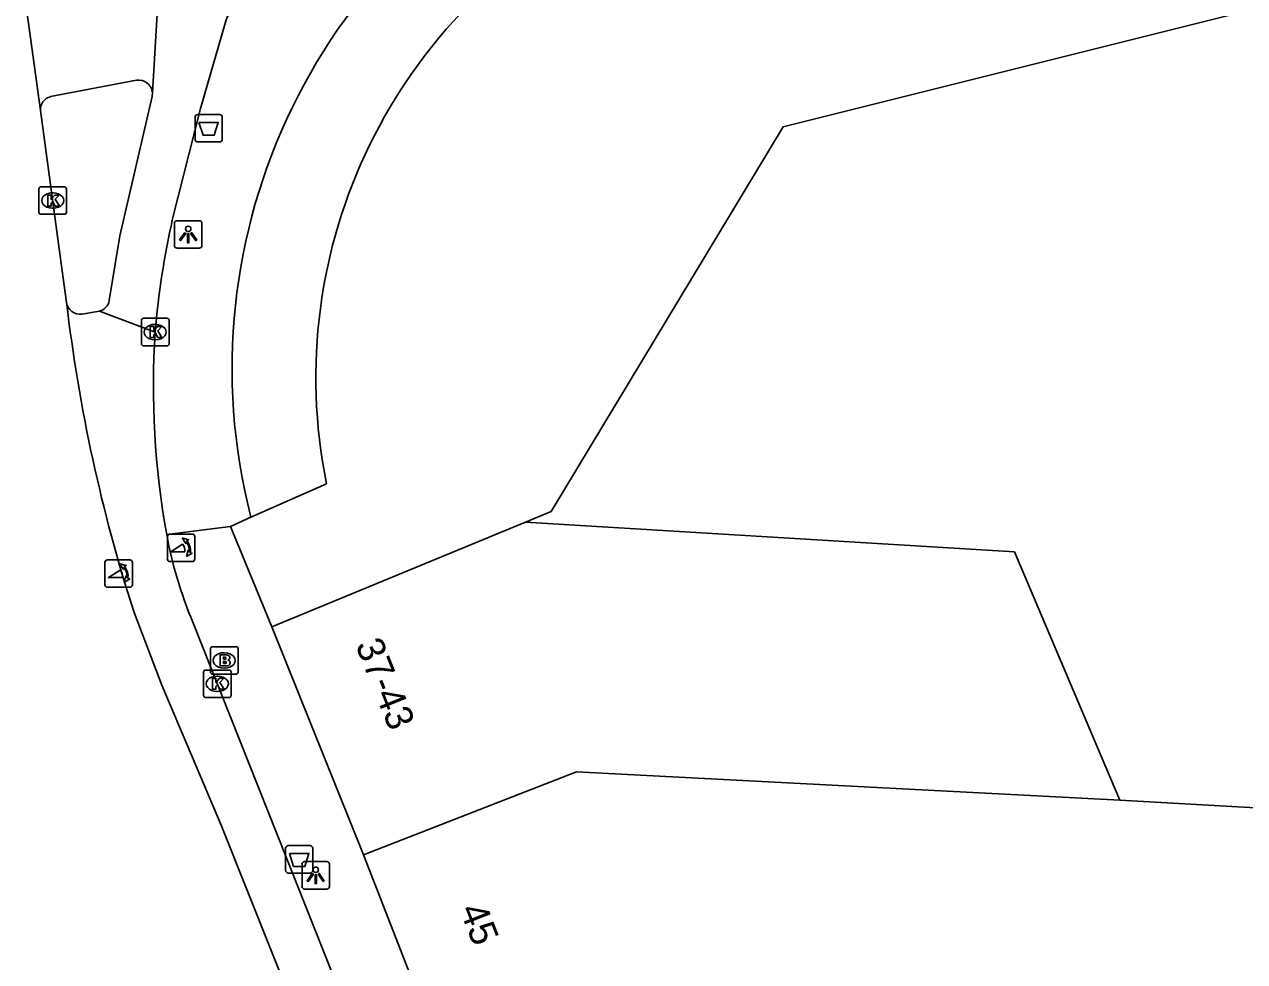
# Model space of a CAD drawing. Extents: x 160861 to 161308, y 384024 to 384878.
# Drawn here: x 160869.07 to 160913.39, y 384793.33 to 384827.37 of the extents above; entities that cross this region are included whole.
import ezdxf

# ---------------------------------------------------------------- set-up
doc = ezdxf.new("R2010")
doc.units = 0
for name, color, linetype in [('IMGEO_Afvalbak', 7, 'Continuous'), ('IMGEO_Brandkraan', 7, 'Continuous'), ('IMGEO_Fietspad_gesloten', 7, 'Continuous'), ('IMGEO_Kolk', 7, 'Continuous'), ('IMGEO_Lichtpunt', 7, 'Continuous'), ('IMGEO_Pand', 7, 'Continuous'), ('IMGEO_Pand_nummerreeks', 7, 'Continuous'), ('IMGEO_Pand_overbouw', 7, 'Continuous'), ('IMGEO_Poller', 7, 'Continuous'), ('IMGEO_Rijbaan_lokaal_gesloten', 7, 'Continuous'), ('IMGEO_Voetpad_open', 7, 'Continuous')]:
    doc.layers.add(name, color=color, linetype=linetype)

msp = doc.modelspace()

# ---------------------------------------------------------------- linework, layer by layer
at = {"layer": 'IMGEO_Afvalbak'}
for p, q in [((160875.366, 384824.102), (160876.156, 384824.102)), ((160876.156, 384824.102), (160875.366, 384824.102)), ((160875.266, 384823.202), (160875.266, 384824.002)), ((160875.266, 384824.002), (160875.266, 384823.202)), ((160876.256, 384824.002), (160876.256, 384823.202)), ((160876.256, 384823.202), (160876.256, 384824.002)), ((160876.156, 384823.102), (160875.366, 384823.102)), ((160875.366, 384823.102), (160876.156, 384823.102)), ((160878.655, 384797.544), (160879.445, 384797.544)), ((160879.445, 384797.544), (160878.655, 384797.544)), ((160878.555, 384796.644), (160878.555, 384797.444)), ((160878.555, 384797.444), (160878.555, 384796.644)), ((160879.545, 384797.444), (160879.545, 384796.644)), ((160879.545, 384796.644), (160879.545, 384797.444)), ((160879.445, 384796.544), (160878.655, 384796.544)), ((160878.655, 384796.544), (160879.445, 384796.544))]:
    msp.add_line(p, q, dxfattribs=at)
for points in [[(160875.409, 384823.816), (160876.113, 384823.816), (160875.964, 384823.346), (160875.558, 384823.346), (160875.409, 384823.816)], [(160878.698, 384797.258), (160879.402, 384797.258), (160879.253, 384796.788), (160878.847, 384796.788), (160878.698, 384797.258)]]:
    msp.add_lwpolyline(points, dxfattribs=at)
for centre, start, end in [((160875.366, 384824.002), 90, 180), ((160875.366, 384824.002), 90, 180), ((160876.156, 384824.002), 0, 90), ((160876.156, 384824.002), 360, 90), ((160875.366, 384823.202), 180, 270), ((160875.366, 384823.202), 180, 270), ((160876.156, 384823.202), 270, 0), ((160876.156, 384823.202), 270, 0), ((160878.655, 384797.444), 90, 180), ((160878.655, 384797.444), 90, 180), ((160879.445, 384797.444), 0, 90), ((160879.445, 384797.444), 360, 90), ((160878.655, 384796.644), 180, 270), ((160878.655, 384796.644), 180, 270), ((160879.445, 384796.644), 270, 0), ((160879.445, 384796.644), 270, 0)]:
    msp.add_arc(centre, 0.1, start, end, dxfattribs=at)
at = {"layer": 'IMGEO_Brandkraan'}
for p, q in [((160875.827, 384803.842), (160875.827, 384804.694)), ((160875.902, 384804.768), (160876.754, 384804.768)), ((160876.828, 384804.694), (160876.828, 384803.842)), ((160876.315, 384804.548), (160876.34, 384804.548)), ((160876.754, 384803.768), (160875.902, 384803.768)), ((160876.338, 384803.988), (160876.313, 384803.988))]:
    msp.add_line(p, q, dxfattribs=at)
for points in [[(160875.827, 384803.842), (160875.827, 384804.694)], [(160875.902, 384804.768), (160876.754, 384804.768)], [(160876.828, 384804.694), (160876.828, 384803.842)], [(160876.175, 384804.468), (160876.175, 384804.068), (160876.388, 384804.068)], [(160876.406, 384804.468), (160876.175, 384804.468)], [(160876.354, 384804.387), (160876.3, 384804.387), (160876.3, 384804.311)], [(160876.3, 384804.311), (160876.353, 384804.311)], [(160876.362, 384804.235), (160876.3, 384804.235), (160876.3, 384804.154)], [(160876.3, 384804.154), (160876.362, 384804.154)], [(160876.754, 384803.768), (160875.902, 384803.768)]]:
    msp.add_lwpolyline(points, dxfattribs=at)
for centre, radius, start, end in [((160875.904, 384804.692), 0.0765, 91.552, 178.448), ((160875.904, 384804.692), 0.0765, 91.552, 178.448), ((160876.752, 384804.692), 0.0765, 1.552, 88.448), ((160876.752, 384804.692), 0.0765, 1.552, 88.448), ((160876.355, 384804.349), 0.0379, 267.8285, 90.9355), ((160876.363, 384804.194), 0.0404, 269.8759, 90.5077), ((160876.41, 384804.323), 0.145, 59.4692, 91.5367), ((160876.435, 384804.37), 0.0922, 285.5137, 58.1501), ((160876.44, 384804.178), 0.105, 301.3115, 78.989), ((160875.904, 384803.844), 0.0765, 181.552, 268.448), ((160875.904, 384803.844), 0.0765, 181.552, 268.448), ((160876.394, 384804.319), 0.251, 268.6676, 293.5347), ((160876.752, 384803.844), 0.0765, 271.552, 358.448), ((160876.752, 384803.844), 0.0765, 271.552, 358.448)]:
    msp.add_arc(centre, radius, start, end, dxfattribs=at)
for centre, major_axis, ratio, start_param, end_param in [((160876.314, 384804.268), (-0.387, 0.002), 0.722429, 4.712389, 7.853982), ((160876.339, 384804.268), (-0.39, 0.002), 0.717154, 1.570796, 4.712389)]:
    msp.add_ellipse(centre, major_axis=major_axis, ratio=ratio, start_param=start_param, end_param=end_param, dxfattribs=at)
at = {"layer": 'IMGEO_Fietspad_gesloten'}
for points in [[(160874.452, 384820.308), (160875.469, 384824.323), (160876.402, 384827.545), (160877.365, 384829.915)], [(160873.973, 384829.208), (160873.718, 384824.889)], [(160873.718, 384824.889), (160873.71, 384824.753), (160872.53, 384819.687), (160872.154, 384817.34)]]:
    msp.add_lwpolyline(points, dxfattribs=at)
for centre, radius, start, end in [((160903.064, 384813.82), 29.339, 167.224, 175.3549), ((160871.663, 384817.437), 0.5, 285.3668, 348.7955)]:
    msp.add_arc(centre, radius, start, end, dxfattribs=at)
at = {"layer": 'IMGEO_Kolk'}
for p, q in [((160869.672, 384821.475), (160870.524, 384821.475)), ((160869.597, 384820.549), (160869.597, 384821.401)), ((160870.085, 384821.255), (160870.11, 384821.255)), ((160870.598, 384821.401), (160870.598, 384820.549)), ((160870.108, 384820.695), (160870.083, 384820.695)), ((160870.524, 384820.475), (160869.672, 384820.475)), ((160873.321, 384815.77), (160873.321, 384816.622)), ((160873.396, 384816.696), (160874.248, 384816.696)), ((160874.322, 384816.622), (160874.322, 384815.77)), ((160873.809, 384816.476), (160873.834, 384816.476)), ((160874.248, 384815.696), (160873.396, 384815.696)), ((160873.832, 384815.916), (160873.807, 384815.916)), ((160875.576, 384802.994), (160875.576, 384803.846)), ((160875.651, 384803.92), (160876.503, 384803.92)), ((160876.064, 384803.7), (160876.089, 384803.7)), ((160876.577, 384803.846), (160876.577, 384802.994)), ((160876.503, 384802.92), (160875.651, 384802.92)), ((160876.087, 384803.14), (160876.062, 384803.14))]:
    msp.add_line(p, q, dxfattribs=at)
for points in [[(160869.672, 384821.475), (160870.524, 384821.475)], [(160869.597, 384820.549), (160869.597, 384821.401)], [(160869.918, 384821.175), (160870.041, 384821.175), (160870.041, 384821.024), (160870.171, 384821.175), (160870.335, 384821.175), (160870.189, 384821.024), (160870.342, 384820.775), (160870.19, 384820.775), (160870.105, 384820.939), (160870.041, 384820.872), (160870.041, 384820.775), (160869.918, 384820.775), (160869.918, 384821.175)], [(160870.598, 384821.401), (160870.598, 384820.549)], [(160870.524, 384820.475), (160869.672, 384820.475)], [(160873.321, 384815.77), (160873.321, 384816.622)], [(160873.396, 384816.696), (160874.248, 384816.696)], [(160874.322, 384816.622), (160874.322, 384815.77)], [(160873.642, 384816.396), (160873.765, 384816.396), (160873.765, 384816.245), (160873.895, 384816.396), (160874.059, 384816.396), (160873.913, 384816.245), (160874.066, 384815.996), (160873.914, 384815.996), (160873.829, 384816.16), (160873.765, 384816.093), (160873.765, 384815.996), (160873.642, 384815.996), (160873.642, 384816.396)], [(160874.248, 384815.696), (160873.396, 384815.696)], [(160875.576, 384802.994), (160875.576, 384803.846)], [(160875.651, 384803.92), (160876.503, 384803.92)], [(160876.577, 384803.846), (160876.577, 384802.994)], [(160875.897, 384803.62), (160876.02, 384803.62), (160876.02, 384803.469), (160876.15, 384803.62), (160876.314, 384803.62), (160876.168, 384803.469), (160876.321, 384803.22), (160876.169, 384803.22), (160876.084, 384803.384), (160876.02, 384803.317), (160876.02, 384803.22), (160875.897, 384803.22), (160875.897, 384803.62)], [(160876.503, 384802.92), (160875.651, 384802.92)]]:
    msp.add_lwpolyline(points, dxfattribs=at)
for centre, start, end in [((160869.674, 384821.399), 91.552, 178.448), ((160869.674, 384821.399), 91.552, 178.448), ((160870.522, 384821.399), 1.552, 88.448), ((160870.522, 384821.399), 1.552, 88.448), ((160869.674, 384820.551), 181.552, 268.448), ((160869.674, 384820.551), 181.552, 268.448), ((160870.522, 384820.551), 271.552, 358.448), ((160870.522, 384820.551), 271.552, 358.448), ((160873.398, 384816.62), 91.552, 178.448), ((160873.398, 384816.62), 91.552, 178.448), ((160874.246, 384816.62), 1.552, 88.448), ((160874.246, 384816.62), 1.552, 88.448), ((160873.398, 384815.772), 181.552, 268.448), ((160873.398, 384815.772), 181.552, 268.448), ((160874.246, 384815.772), 271.552, 358.448), ((160874.246, 384815.772), 271.552, 358.448), ((160875.653, 384803.844), 91.552, 178.448), ((160875.653, 384803.844), 91.552, 178.448), ((160876.501, 384803.844), 1.552, 88.448), ((160876.501, 384803.844), 1.552, 88.448), ((160875.653, 384802.996), 181.552, 268.448), ((160875.653, 384802.996), 181.552, 268.448), ((160876.501, 384802.996), 271.552, 358.448), ((160876.501, 384802.996), 271.552, 358.448)]:
    msp.add_arc(centre, 0.0765, start, end, dxfattribs=at)
for centre, major_axis, ratio, start_param, end_param in [((160870.084, 384820.975), (-0.387, 0.002), 0.722429, 4.712389, 7.853982), ((160870.109, 384820.975), (-0.39, 0.002), 0.717154, 1.570796, 4.712389), ((160873.808, 384816.196), (-0.387, 0.002), 0.722429, 4.712389, 7.853982), ((160873.833, 384816.196), (-0.39, 0.002), 0.717154, 1.570796, 4.712389), ((160876.063, 384803.42), (-0.387, 0.002), 0.722429, 4.712389, 7.853982), ((160876.088, 384803.42), (-0.39, 0.002), 0.717154, 1.570796, 4.712389)]:
    msp.add_ellipse(centre, major_axis=major_axis, ratio=ratio, start_param=start_param, end_param=end_param, dxfattribs=at)
at = {"layer": 'IMGEO_Lichtpunt'}
for p, q in [((160874.52, 384820.147), (160874.52, 384819.34)), ((160874.52, 384820.147), (160874.52, 384819.34)), ((160875.422, 384820.242), (160874.614, 384820.242)), ((160875.422, 384820.242), (160874.614, 384820.242)), ((160875.516, 384819.34), (160875.516, 384820.147)), ((160875.516, 384819.34), (160875.516, 384820.147)), ((160874.614, 384819.246), (160875.422, 384819.246)), ((160874.614, 384819.246), (160875.422, 384819.246)), ((160879.153, 384796.865), (160879.153, 384796.058)), ((160879.153, 384796.865), (160879.153, 384796.058)), ((160880.055, 384796.96), (160879.247, 384796.96)), ((160880.055, 384796.96), (160879.247, 384796.96)), ((160880.149, 384796.058), (160880.149, 384796.865)), ((160880.149, 384796.058), (160880.149, 384796.865)), ((160879.247, 384795.964), (160880.055, 384795.964)), ((160879.247, 384795.964), (160880.055, 384795.964))]:
    msp.add_line(p, q, dxfattribs=at)
for points in [[(160874.894, 384819.811), (160874.933, 384819.783), (160874.745, 384819.521), (160874.707, 384819.548), (160874.894, 384819.811)], [(160874.996, 384819.763), (160875.043, 384819.763), (160875.043, 384819.441), (160874.996, 384819.441), (160874.996, 384819.763)], [(160875.106, 384819.783), (160875.144, 384819.81), (160875.331, 384819.548), (160875.292, 384819.52), (160875.106, 384819.783)], [(160879.527, 384796.529), (160879.566, 384796.501), (160879.378, 384796.239), (160879.34, 384796.266), (160879.527, 384796.529)], [(160879.629, 384796.481), (160879.676, 384796.481), (160879.676, 384796.159), (160879.629, 384796.159), (160879.629, 384796.481)], [(160879.739, 384796.501), (160879.777, 384796.528), (160879.964, 384796.266), (160879.925, 384796.238), (160879.739, 384796.501)]]:
    msp.add_lwpolyline(points, dxfattribs=at)
for centre in [(160875.019, 384819.945), (160879.652, 384796.663)]:
    msp.add_circle(centre, 0.0994, dxfattribs=at)
for centre, start, end in [((160874.614, 384820.147), 90, 180), ((160874.614, 384820.147), 90, 180), ((160875.422, 384820.147), 0, 90), ((160875.422, 384820.147), 0, 90), ((160874.614, 384819.34), 180, 270), ((160874.614, 384819.34), 180, 270), ((160875.422, 384819.34), 270, 0), ((160875.422, 384819.34), 270, 360), ((160879.247, 384796.865), 90, 180), ((160879.247, 384796.865), 90, 180), ((160880.055, 384796.865), 0, 90), ((160880.055, 384796.865), 0, 90), ((160879.247, 384796.058), 180, 270), ((160879.247, 384796.058), 180, 270), ((160880.055, 384796.058), 270, 0), ((160880.055, 384796.058), 270, 360)]:
    msp.add_arc(centre, 0.0946, start, end, dxfattribs=at)
at = {"layer": 'IMGEO_Pand'}
for points in [[(160887.275, 384809.297), (160888.199, 384809.678), (160896.629, 384823.652), (160932.413, 384832.61)], [(160880.046, 384810.689), (160877.299, 384809.467), (160876.56, 384809.138)], [(160876.56, 384809.138), (160878.06, 384805.492)], [(160878.06, 384805.492), (160887.275, 384809.297)], [(160908.857, 384799.197), (160905.032, 384808.21), (160887.275, 384809.297)], [(160878.06, 384805.492), (160881.386, 384797.201)], [(160908.857, 384799.197), (160889.13, 384800.22), (160881.386, 384797.201)], [(160956.275, 384793.744), (160953.576, 384795.276), (160924.223, 384796.935), (160924.302, 384798.324), (160908.857, 384799.197)], [(160881.386, 384797.201), (160884.249, 384789.865)]]:
    msp.add_lwpolyline(points, dxfattribs=at)
msp.add_arc((160898.928, 384814.541), 19.271, 116.4483, 191.5302, dxfattribs=at)
at = {"layer": 'IMGEO_Pand_overbouw'}
msp.add_lwpolyline([(160877.299, 384809.467), (160880.046, 384810.689)], dxfattribs=at)
for centre, radius, start, end in [((160898.285, 384814.873), 21.671, 113.6196, 194.4449), ((160898.928, 384814.541), 19.271, 116.4483, 191.5302)]:
    msp.add_arc(centre, radius, start, end, dxfattribs=at)
at = {"layer": 'IMGEO_Poller'}
for p, q in [((160874.261, 384808.762), (160874.261, 384807.955)), ((160874.261, 384808.762), (160874.261, 384807.955)), ((160875.163, 384808.857), (160874.355, 384808.857)), ((160875.163, 384808.857), (160874.355, 384808.857)), ((160875.257, 384807.955), (160875.257, 384808.762)), ((160875.257, 384807.955), (160875.257, 384808.762)), ((160871.996, 384807.826), (160871.996, 384807.019)), ((160871.996, 384807.826), (160871.996, 384807.019)), ((160872.898, 384807.921), (160872.09, 384807.921)), ((160872.898, 384807.921), (160872.09, 384807.921)), ((160872.992, 384807.019), (160872.992, 384807.826)), ((160872.992, 384807.019), (160872.992, 384807.826)), ((160874.355, 384807.86), (160875.163, 384807.86)), ((160874.355, 384807.86), (160875.163, 384807.86)), ((160872.09, 384806.924), (160872.898, 384806.924)), ((160872.09, 384806.924), (160872.898, 384806.924))]:
    msp.add_line(p, q, dxfattribs=at)
for points in [[(160874.94, 384808.586), (160874.928, 384808.513), (160874.803, 384808.718)], [(160874.803, 384808.718), (160875.034, 384808.652), (160874.963, 384808.62)], [(160874.896, 384808.213), (160874.383, 384808.213), (160874.813, 384808.488)], [(160874.956, 384808.041), (160875.022, 384808.272), (160875.052, 384808.204)], [(160875.088, 384808.177), (160875.16, 384808.166), (160874.956, 384808.041)], [(160872.675, 384807.65), (160872.663, 384807.577), (160872.538, 384807.782)], [(160872.538, 384807.782), (160872.769, 384807.716), (160872.698, 384807.684)], [(160872.631, 384807.277), (160872.118, 384807.277), (160872.548, 384807.552)], [(160872.691, 384807.105), (160872.757, 384807.336), (160872.787, 384807.268)], [(160872.823, 384807.241), (160872.895, 384807.23), (160872.691, 384807.105)]]:
    msp.add_lwpolyline(points, dxfattribs=at)
for centre, radius, start, end in [((160874.355, 384808.762), 0.0946, 90, 180), ((160874.355, 384808.762), 0.0946, 90, 180), ((160874.582, 384808.273), 0.476, 351.7527, 41.1691), ((160874.582, 384808.273), 0.516, 349.3569, 42.2912), ((160875.163, 384808.762), 0.0946, 0, 90), ((160875.163, 384808.762), 0.0946, 0, 90), ((160874.568, 384808.263), 0.332, 351.3247, 42.4854), ((160872.09, 384807.826), 0.0946, 90, 180), ((160872.09, 384807.826), 0.0946, 90, 180), ((160872.317, 384807.337), 0.516, 349.3569, 42.2912), ((160872.898, 384807.826), 0.0946, 0, 90), ((160872.898, 384807.826), 0.0946, 0, 90), ((160874.355, 384807.955), 0.0946, 180, 270), ((160874.355, 384807.955), 0.0946, 180, 270), ((160875.163, 384807.955), 0.0946, 270, 0), ((160875.163, 384807.955), 0.0946, 270, 0), ((160872.303, 384807.327), 0.332, 351.3247, 42.4854), ((160872.317, 384807.337), 0.476, 351.7527, 41.1691), ((160872.09, 384807.019), 0.0946, 180, 270), ((160872.09, 384807.019), 0.0946, 180, 270), ((160872.898, 384807.019), 0.0946, 270, 0), ((160872.898, 384807.019), 0.0946, 270, 0)]:
    msp.add_arc(centre, radius, start, end, dxfattribs=at)
at = {"layer": 'IMGEO_Rijbaan_lokaal_gesloten'}
for points in [[(160869.651, 384824.244), (160869.069, 384828.486)], [(160870.6, 384817.276), (160870.374, 384818.959), (160869.651, 384824.244)], [(160871.159, 384816.848), (160871.796, 384816.955)], [(160871.796, 384816.955), (160873.822, 384816.196)], [(160890.883, 384755.238), (160884.531, 384777.436), (160876.212, 384798.286), (160874.067, 384803.366), (160873.052, 384806.007)], [(160893.385, 384756.183), (160887.436, 384774.8), (160875.191, 384805.653)]]:
    msp.add_lwpolyline(points, dxfattribs=at)
for centre, radius, start, end in [((160871.093, 384817.341), 0.498, 187.5342, 277.5866), ((160929.426, 384824.175), 59.229, 186.68858, 197.86249), ((160903.973, 384814.212), 30.216, 176.2353, 190.2391), ((160889.197, 384811.576), 15.207, 190.3622, 202.9241)]:
    msp.add_arc(centre, radius, start, end, dxfattribs=at)
at = {"layer": 'IMGEO_Voetpad_open'}
for points in [[(160873.137, 384825.344), (160870.02, 384824.749)], [(160874.238, 384808.841), (160876.56, 384809.138)]]:
    msp.add_lwpolyline(points, dxfattribs=at)
for centre, radius, start, end in [((160873.218, 384824.849), 0.502, 4.5972, 99.2715), ((160870.134, 384824.278), 0.484, 103.6224, 184.0669)]:
    msp.add_arc(centre, radius, start, end, dxfattribs=at)

# ---------------------------------------------------------------- texts
at = {"layer": 'IMGEO_Pand_nummerreeks'}
for s, rotation, p in [('37-43', 291.8469, (160881.082, 384804.834)), ('45', 291.3273, (160884.864, 384795.218))]:
    msp.add_text(s, height=1, rotation=rotation, dxfattribs=at).set_placement(p)

doc.saveas('drawing.dxf')
